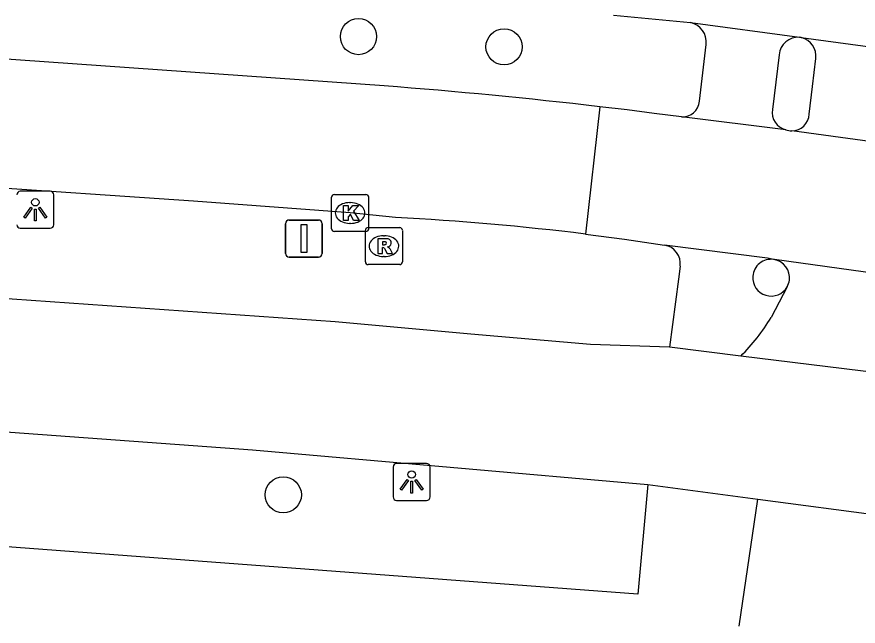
# Model space of a CAD drawing. Extents: x 155888 to 156864, y 383882 to 384671.
# Drawn here: x 156139.67 to 156162.37, y 383967.37 to 383983.83 of the extents above; entities that cross this region are included whole.
import ezdxf

# ---------------------------------------------------------------- set-up
doc = ezdxf.new("R2010")
doc.units = 0
for name, color, linetype in [('IMGEO_Boom', 7, 'Continuous'), ('IMGEO_Fietspad_gesloten', 7, 'Continuous'), ('IMGEO_Kolk', 7, 'Continuous'), ('IMGEO_Lichtpunt', 7, 'Continuous'), ('IMGEO_Rijbaan_lokaal_gesloten', 7, 'Continuous'), ('IMGEO_Rioolput', 7, 'Continuous'), ('IMGEO_Verkeersbordpaal', 7, 'Continuous'), ('IMGEO_Voetpad_gesloten', 7, 'Continuous'), ('IMGEO_Voetpad_open', 7, 'Continuous')]:
    doc.layers.add(name, color=color, linetype=linetype)

msp = doc.modelspace()

# ---------------------------------------------------------------- linework, layer by layer
at = {"layer": 'IMGEO_Boom'}
for centre in [(156148.891, 383983.292), (156152.819, 383983.015), (156146.862, 383970.92)]:
    msp.add_circle(centre, 0.489, dxfattribs=at)
at = {"layer": 'IMGEO_Fietspad_gesloten'}
for points in [[(156161.053, 383981.195), (156161.14, 383981.946), (156161.228, 383982.697)], [(156157.282, 383974.909), (156155.148, 383974.979), (156151.926, 383975.261), (156148.261, 383975.595), (156098.01, 383979.122), (156087.076, 383979.928), (156085.081, 383980.072)], [(156160.459, 383976.538), (156160.028, 383975.711)], [(156159.206, 383974.664), (156157.282, 383974.909)], [(156164.783, 383973.978), (156159.206, 383974.664)], [(156135.801, 383972.878), (156146.034, 383972.135), (156156.701, 383971.197)], [(156156.701, 383971.197), (156159.669, 383970.806)], [(156159.16, 383967.374), (156159.669, 383970.806)], [(156159.669, 383970.806), (156163.078, 383970.357)]]:
    msp.add_lwpolyline(points, dxfattribs=at)
for centre, radius, start, end in [((156160.72, 383982.767), 0.513, 352.1322, 76.4478), ((156160.586, 383981.214), 0.467, 269.7567, 357.6195), ((156160.026, 383976.782), 0.497, 351.8457, 81.8288), ((156160.049, 383976.774), 0.473, 330.0621, 352.4763), ((156155.302, 383978.575), 5.526, 314.9475, 328.7816)]:
    msp.add_arc(centre, radius, start, end, dxfattribs=at)
at = {"layer": 'IMGEO_Kolk'}
for p, q in [((156148.165, 383978.103), (156148.165, 383978.955)), ((156148.24, 383979.029), (156149.092, 383979.029)), ((156149.166, 383978.955), (156149.166, 383978.103)), ((156148.653, 383978.809), (156148.678, 383978.809)), ((156148.676, 383978.249), (156148.651, 383978.249)), ((156149.092, 383978.029), (156148.24, 383978.029))]:
    msp.add_line(p, q, dxfattribs=at)
for points in [[(156148.165, 383978.103), (156148.165, 383978.955)], [(156148.24, 383979.029), (156149.092, 383979.029)], [(156149.166, 383978.955), (156149.166, 383978.103)], [(156148.486, 383978.729), (156148.609, 383978.729), (156148.609, 383978.578), (156148.739, 383978.729), (156148.903, 383978.729), (156148.757, 383978.578), (156148.91, 383978.329), (156148.758, 383978.329), (156148.673, 383978.493), (156148.609, 383978.426), (156148.609, 383978.329), (156148.486, 383978.329), (156148.486, 383978.729)], [(156149.092, 383978.029), (156148.24, 383978.029)]]:
    msp.add_lwpolyline(points, dxfattribs=at)
for centre, start, end in [((156148.242, 383978.953), 91.552, 178.448), ((156148.242, 383978.953), 91.552, 178.448), ((156149.09, 383978.953), 1.552, 88.448), ((156149.09, 383978.953), 1.552, 88.448), ((156148.242, 383978.105), 181.552, 268.448), ((156148.242, 383978.105), 181.552, 268.448), ((156149.09, 383978.105), 271.552, 358.448), ((156149.09, 383978.105), 271.552, 358.448)]:
    msp.add_arc(centre, 0.0765, start, end, dxfattribs=at)
for centre, major_axis, ratio, start_param, end_param in [((156148.652, 383978.529), (-0.387, 0.002), 0.722429, 4.712389, 7.853982), ((156148.677, 383978.529), (-0.39, 0.002), 0.717154, 1.570796, 4.712389)]:
    msp.add_ellipse(centre, major_axis=major_axis, ratio=ratio, start_param=start_param, end_param=end_param, dxfattribs=at)
at = {"layer": 'IMGEO_Lichtpunt'}
for p, q in [((156140.575, 383979.115), (156139.767, 383979.115)), ((156140.575, 383979.115), (156139.767, 383979.115)), ((156140.669, 383978.213), (156140.669, 383979.02)), ((156140.669, 383978.213), (156140.669, 383979.02)), ((156139.767, 383978.119), (156140.575, 383978.119)), ((156139.767, 383978.119), (156140.575, 383978.119)), ((156149.827, 383971.671), (156149.827, 383970.864)), ((156149.827, 383971.671), (156149.827, 383970.864)), ((156150.729, 383971.766), (156149.921, 383971.766)), ((156150.729, 383971.766), (156149.921, 383971.766)), ((156150.823, 383970.864), (156150.823, 383971.671)), ((156150.823, 383970.864), (156150.823, 383971.671)), ((156149.921, 383970.77), (156150.729, 383970.77)), ((156149.921, 383970.77), (156150.729, 383970.77))]:
    msp.add_line(p, q, dxfattribs=at)
for points in [[(156140.047, 383978.684), (156140.086, 383978.656), (156139.898, 383978.394), (156139.86, 383978.421), (156140.047, 383978.684)], [(156140.259, 383978.656), (156140.297, 383978.683), (156140.484, 383978.421), (156140.445, 383978.393), (156140.259, 383978.656)], [(156140.149, 383978.636), (156140.196, 383978.636), (156140.196, 383978.314), (156140.149, 383978.314), (156140.149, 383978.636)], [(156150.201, 383971.335), (156150.24, 383971.307), (156150.052, 383971.045), (156150.014, 383971.072), (156150.201, 383971.335)], [(156150.303, 383971.287), (156150.35, 383971.287), (156150.35, 383970.965), (156150.303, 383970.965), (156150.303, 383971.287)], [(156150.413, 383971.307), (156150.451, 383971.334), (156150.638, 383971.072), (156150.599, 383971.044), (156150.413, 383971.307)]]:
    msp.add_lwpolyline(points, dxfattribs=at)
for centre in [(156140.172, 383978.818), (156150.326, 383971.469)]:
    msp.add_circle(centre, 0.0994, dxfattribs=at)
for centre, start, end in [((156139.767, 383979.02), 90, 180), ((156139.767, 383979.02), 90, 180), ((156140.575, 383979.02), 0, 90), ((156140.575, 383979.02), 0, 90), ((156139.767, 383978.213), 180, 270), ((156139.767, 383978.213), 180, 270), ((156140.575, 383978.213), 270, 0), ((156140.575, 383978.213), 270, 360), ((156149.921, 383971.671), 90, 180), ((156149.921, 383971.671), 90, 180), ((156150.729, 383971.671), 0, 90), ((156150.729, 383971.671), 0, 90), ((156149.921, 383970.864), 180, 270), ((156149.921, 383970.864), 180, 270), ((156150.729, 383970.864), 270, 0), ((156150.729, 383970.864), 270, 360)]:
    msp.add_arc(centre, 0.0946, start, end, dxfattribs=at)
at = {"layer": 'IMGEO_Rijbaan_lokaal_gesloten'}
for points in [[(156149.583, 383981.961), (156089.685, 383986.204), (156085.793, 383986.469)], [(156155.772, 383983.87), (156157.853, 383983.668)], [(156157.853, 383983.668), (156160.788, 383983.276)], [(156160.788, 383983.276), (156160.814, 383983.272), (156160.84, 383983.266)], [(156160.84, 383983.266), (156164.698, 383982.744)], [(156149.894, 383978.409), (156148.666, 383978.531), (156144.444, 383978.846), (156132.253, 383979.675), (156113.849, 383980.964), (156098.459, 383982.04), (156094.614, 383982.303), (156093.395, 383982.377), (156090.186, 383982.49), (156086.173, 383982.442), (156085.635, 383982.424)], [(156155.402, 383981.398), (156155.016, 383977.962)], [(156157.608, 383981.122), (156156.873, 383981.218), (156156.138, 383981.31), (156155.402, 383981.398)], [(156160.42, 383980.778), (156157.608, 383981.122)], [(156164.456, 383980.219), (156160.584, 383980.747)], [(156155.016, 383977.962), (156156.068, 383977.826), (156157.15, 383977.663)], [(156160.097, 383977.274), (156159.925, 383977.311), (156157.15, 383977.663)], [(156163.927, 383976.744), (156160.12, 383977.272), (156160.097, 383977.274)]]:
    msp.add_lwpolyline(points, dxfattribs=at)
for centre, radius, start, end in [((156138.596, 383838.051), 144.329, 83.31323, 85.63421), ((156160.587, 383981.212), 0.465, 248.9495, 269.6424), ((156145.88, 383902.85), 75.665, 83.0654, 86.9594)]:
    msp.add_arc(centre, radius, start, end, dxfattribs=at)
at = {"layer": 'IMGEO_Rioolput'}
for p, q in [((156149.077, 383977.209), (156149.077, 383978.061)), ((156149.152, 383978.135), (156150.004, 383978.135)), ((156150.078, 383978.061), (156150.078, 383977.209)), ((156149.565, 383977.915), (156149.59, 383977.915)), ((156149.588, 383977.355), (156149.563, 383977.355)), ((156150.004, 383977.135), (156149.152, 383977.135))]:
    msp.add_line(p, q, dxfattribs=at)
for points in [[(156149.077, 383977.209), (156149.077, 383978.061)], [(156149.152, 383978.135), (156150.004, 383978.135)], [(156150.078, 383978.061), (156150.078, 383977.209)], [(156149.666, 383977.833), (156149.414, 383977.835), (156149.414, 383977.435)], [(156149.592, 383977.754), (156149.538, 383977.754), (156149.538, 383977.673)], [(156149.414, 383977.435), (156149.538, 383977.435), (156149.538, 383977.597), (156149.549, 383977.597)], [(156149.538, 383977.673), (156149.59, 383977.673)], [(156149.596, 383977.568), (156149.667, 383977.435), (156149.807, 383977.435), (156149.742, 383977.561)], [(156150.004, 383977.135), (156149.152, 383977.135)]]:
    msp.add_lwpolyline(points, dxfattribs=at)
for centre, radius, start, end in [((156149.154, 383978.059), 0.0765, 91.552, 178.448), ((156149.154, 383978.059), 0.0765, 91.552, 178.448), ((156150.002, 383978.059), 0.0765, 1.552, 88.448), ((156150.002, 383978.059), 0.0765, 1.552, 88.448), ((156149.598, 383977.658), 0.0964, 77.0061, 93.1865), ((156149.612, 383977.715), 0.0378, 276.6634, 79.6772), ((156149.665, 383977.723), 0.109, 350.3612, 89.416), ((156149.548, 383977.544), 0.0533, 26.0293, 88.6989), ((156149.574, 383977.862), 0.19, 274.7715, 282.9687), ((156149.663, 383977.723), 0.112, 277.5842, 350.9817), ((156149.647, 383977.508), 0.108, 29.5134, 73.7905), ((156149.154, 383977.211), 0.0765, 181.552, 268.448), ((156149.154, 383977.211), 0.0765, 181.552, 268.448), ((156150.002, 383977.211), 0.0765, 271.552, 358.448), ((156150.002, 383977.211), 0.0765, 271.552, 358.448)]:
    msp.add_arc(centre, radius, start, end, dxfattribs=at)
for centre, major_axis, ratio, start_param, end_param in [((156149.564, 383977.635), (-0.387, 0.002), 0.722429, 4.712389, 7.853982), ((156149.589, 383977.635), (-0.39, 0.002), 0.717154, 1.570796, 4.712389)]:
    msp.add_ellipse(centre, major_axis=major_axis, ratio=ratio, start_param=start_param, end_param=end_param, dxfattribs=at)
at = {"layer": 'IMGEO_Verkeersbordpaal'}
for p, q in [((156146.924, 383977.44), (156146.924, 383978.24)), ((156146.924, 383978.24), (156146.924, 383977.44)), ((156147.024, 383978.34), (156147.814, 383978.34)), ((156147.814, 383978.34), (156147.024, 383978.34)), ((156147.914, 383978.24), (156147.914, 383977.44)), ((156147.914, 383977.44), (156147.914, 383978.24)), ((156147.814, 383977.34), (156147.024, 383977.34)), ((156147.024, 383977.34), (156147.814, 383977.34))]:
    msp.add_line(p, q, dxfattribs=at)
msp.add_lwpolyline([(156147.344, 383978.215), (156147.494, 383978.215), (156147.494, 383977.465), (156147.344, 383977.465), (156147.344, 383978.215)], dxfattribs=at)
for centre, start, end in [((156147.024, 383978.24), 90, 180), ((156147.024, 383978.24), 90, 180), ((156147.814, 383978.24), 0, 90), ((156147.814, 383978.24), 360, 90), ((156147.024, 383977.44), 180, 270), ((156147.024, 383977.44), 180, 270), ((156147.814, 383977.44), 270, 0), ((156147.814, 383977.44), 270, 0)]:
    msp.add_arc(centre, 0.1, start, end, dxfattribs=at)
at = {"layer": 'IMGEO_Voetpad_gesloten'}
msp.add_lwpolyline([(156156.701, 383971.197), (156156.432, 383968.24), (156135.574, 383969.806), (156135.801, 383972.878)], dxfattribs=at)
at = {"layer": 'IMGEO_Voetpad_open'}
for points in [[(156158.092, 383981.544), (156158.271, 383983.082)], [(156160.239, 383982.803), (156160.066, 383981.322)], [(156157.571, 383977.098), (156157.526, 383976.743), (156157.282, 383974.909)]]:
    msp.add_lwpolyline(points, dxfattribs=at)
for centre, radius, start, end in [((156157.742, 383983.147), 0.533, 353.0317, 77.9696), ((156160.763, 383982.75), 0.526, 87.224, 174.2701), ((156157.63, 383981.586), 0.464, 267.3147, 354.8557), ((156160.521, 383981.231), 0.464, 168.6921, 257.4148), ((156157.072, 383977.166), 0.503, 352.276, 81.106), ((156160.026, 383976.782), 0.497, 81.7738, 175.5951), ((156160.026, 383976.783), 0.497, 175.6764, 330.5521)]:
    msp.add_arc(centre, radius, start, end, dxfattribs=at)

doc.saveas('drawing.dxf')
